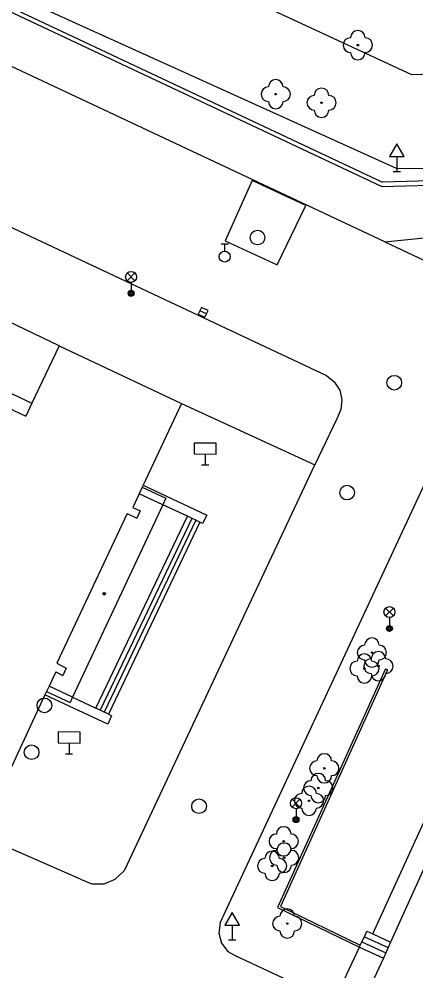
# Model space of a CAD drawing. Extents: x -600309 to -598967, y -1161267 to -1160292.
# Drawn here: x -600064.9 to -600037.8, y -1161232.6 to -1161167.5 of the extents above; entities that cross this region are included whole.
import ezdxf

# ---------------------------------------------------------------- set-up
doc = ezdxf.new("R2010")
doc.units = 0
for name, color, linetype in [('Level 10', 7, 'Continuous'), ('Level 11', 7, 'Continuous'), ('Level 22', 7, 'Continuous'), ('Level 27', 7, 'Continuous'), ('Level 28', 7, 'Continuous'), ('Level 33', 7, 'Continuous'), ('Level 34', 7, 'Continuous'), ('Level 39', 7, 'Continuous'), ('Level 5', 7, 'Continuous'), ('Level 7', 7, 'Continuous')]:
    doc.layers.add(name, color=color, linetype=linetype)

msp = doc.modelspace()

# ---------------------------------------------------------------- linework, layer by layer
at = {"layer": 'Level 10'}
for points in [[(-600039.9, -1161182.75), (-600098.6, -1161155.15)], [(-600091.9699, -1161169.27), (-600043.89, -1161191.9)], [(-600039.9, -1161182.75), (-600001.71, -1161200.74)], [(-600043.89, -1161191.9), (-600043.36, -1161192.32), (-600042.99, -1161192.9), (-600042.84, -1161193.56), (-600042.9099, -1161194.23), (-600043.19, -1161194.85)], [(-600043.19, -1161194.85), (-600044.68, -1161198)], [(-600051.15, -1161229.31), (-600036.51, -1161197.87)], [(-600044.7, -1161198.03), (-600057.71, -1161225.74)], [(-600044.68, -1161198), (-600044.7, -1161198.03)], [(-600060.69, -1161226.32), (-600067.67, -1161223.26)], [(-600060.69, -1161226.32), (-600059.92, -1161226.64), (-600059.08, -1161226.64), (-600058.31, -1161226.32), (-600057.71, -1161225.74)], [(-600051.15, -1161229.31), (-600051.24, -1161230.01), (-600051.05, -1161230.7), (-600050.62, -1161231.25), (-600050.01, -1161231.61)], [(-600043.39, -1161234.71), (-600050.01, -1161231.61)]]:
    msp.add_lwpolyline(points, dxfattribs=at)
at = {"layer": 'Level 11'}
for points in [[(-600097.02, -1161151.84), (-600040.07, -1161178.68)], [(-600071.39, -1161155.85), (-600038.08, -1161171.33)], [(-600040.13, -1161178.98), (-600086.44, -1161157.1599)], [(-600039.12, -1161177.74), (-600071.35, -1161163.13)], [(-600038.08, -1161171.33), (-600026.25, -1161170.93)], [(-600031.85, -1161177.8), (-600039.12, -1161177.74)], [(-600048.96, -1161178.58), (-600050.8, -1161182.69)], [(-600045.3, -1161180.28), (-600048.96, -1161178.58)], [(-600040.13, -1161178.98), (-600031.83, -1161178.76)], [(-600031.84, -1161178.46), (-600040.07, -1161178.68)], [(-600047.26, -1161184.34), (-600045.3, -1161180.28)], [(-600050.8, -1161182.69), (-600047.26, -1161184.34)], [(-600039.9, -1161182.75), (-600036.99, -1161182.4699), (-600034.06, -1161182.38), (-600031.14, -1161182.49), (-600028.23, -1161182.78), (-600025.34, -1161183.28), (-600021.18, -1161184.58), (-600017.19, -1161186.32), (-600013.4, -1161188.48), (-600009.86, -1161191.02), (-600006.62, -1161193.93)], [(-600062.14, -1161189.86), (-600075.44, -1161183.49)], [(-600064, -1161193.78), (-600064.42, -1161194.67)], [(-600053.79, -1161193.81), (-600044.68, -1161198)], [(-600056.4099, -1161199.4), (-600052.06, -1161201.44)], [(-600055.06, -1161200.73), (-600056.68, -1161199.98)], [(-600053.37, -1161201.52), (-600055.06, -1161200.73)], [(-600059.63, -1161214.62), (-600053.37, -1161201.52)], [(-600053.09, -1161201.6599), (-600059.34, -1161214.76)], [(-600052.81, -1161201.79), (-600059.06, -1161214.9)], [(-600052.53, -1161201.93), (-600053.37, -1161201.52)], [(-600052.06, -1161201.44), (-600052.35, -1161202.01)], [(-600052.53, -1161201.93), (-600058.78, -1161215.03)], [(-600039.86, -1161211.95), (-600047.24, -1161228.26)], [(-600039.73, -1161212.02), (-600047.04, -1161228.19)], [(-600039.86, -1161211.95), (-600039.73, -1161212.02)], [(-600061.23, -1161213.87), (-600062.83, -1161213.12)], [(-600058.83, -1161215.7199), (-600063.11, -1161213.71)], [(-600061.23, -1161213.87), (-600059.63, -1161214.62)], [(-600058.78, -1161215.03), (-600059.63, -1161214.62)], [(-600058.56, -1161215.15), (-600058.83, -1161215.7199)], [(-600058.78, -1161215.03), (-600058.56, -1161215.15)], [(-600040.7199, -1161230.05), (-600033.96, -1161215.25)], [(-600034.98, -1161220.63), (-600039.51, -1161230.62)], [(-600047.24, -1161228.26), (-600041.64, -1161230.9699)], [(-600047.04, -1161228.19), (-600041.58, -1161230.83)], [(-600041.4699, -1161230.61), (-600041.3, -1161230.25)], [(-600041.3, -1161230.25), (-600041.13, -1161229.87)], [(-600041.3, -1161230.25), (-600039.67, -1161230.98)], [(-600041.13, -1161229.87), (-600040.7199, -1161230.05)], [(-600040.7199, -1161230.05), (-600039.51, -1161230.62)], [(-600043.39, -1161234.71), (-600041.64, -1161230.9699)], [(-600041.64, -1161230.9699), (-600041.58, -1161230.83)], [(-600041.64, -1161230.9699), (-600039.99, -1161231.71)], [(-600041.58, -1161230.83), (-600041.4699, -1161230.61)], [(-600041.4699, -1161230.61), (-600039.83, -1161231.34)], [(-600039.67, -1161230.98), (-600039.83, -1161231.34)], [(-600039.51, -1161230.62), (-600039.67, -1161230.98)], [(-600039.99, -1161231.71), (-600041.76, -1161235.48)], [(-600039.83, -1161231.34), (-600039.99, -1161231.71)]]:
    msp.add_lwpolyline(points, dxfattribs=at)
at = {"layer": 'Level 22'}
for centre in [(-600041.75, -1161169.32), (-600047.35, -1161172.67), (-600044.23, -1161173.26), (-600040.79, -1161210.83), (-600041.3, -1161211.92), (-600040.34, -1161211.76), (-600044.04, -1161218.74), (-600044.45, -1161220.09), (-600045.08, -1161220.96), (-600046.81, -1161223.73), (-600046.78, -1161224.85), (-600047.6, -1161225.4099), (-600046.57, -1161229.35)]:
    msp.add_circle(centre, 0.05, dxfattribs=at)
for centre, start, end in [((-600041.75, -1161168.82), 0, 180), ((-600042.25, -1161169.32), 90, 270), ((-600041.25, -1161169.32), 270, 90), ((-600041.75, -1161169.82), 180, 0), ((-600047.35, -1161172.17), 0, 180), ((-600047.85, -1161172.67), 90, 270), ((-600046.85, -1161172.67), 270, 90), ((-600044.23, -1161172.76), 0, 180), ((-600047.35, -1161173.17), 180, 0), ((-600044.73, -1161173.26), 90, 270), ((-600043.73, -1161173.26), 270, 90), ((-600044.23, -1161173.76), 180, 0), ((-600040.79, -1161210.33), 0, 180), ((-600041.3, -1161211.42), 0, 180), ((-600041.29, -1161210.83), 90, 270), ((-600040.34, -1161211.26), 0, 180), ((-600040.29, -1161210.83), 270, 90), ((-600041.8, -1161211.92), 90, 270), ((-600040.84, -1161211.76), 90, 270), ((-600040.79, -1161211.33), 180, 0), ((-600040.8, -1161211.92), 270, 90), ((-600039.84, -1161211.76), 270, 90), ((-600041.3, -1161212.42), 180, 0), ((-600040.34, -1161212.26), 180, 0), ((-600044.04, -1161218.24), 0, 180), ((-600044.54, -1161218.74), 90, 270), ((-600043.54, -1161218.74), 270, 90), ((-600044.45, -1161219.59), 0, 180), ((-600044.04, -1161219.24), 180, 0), ((-600045.08, -1161220.46), 0, 180), ((-600044.95, -1161220.09), 90, 270), ((-600043.95, -1161220.09), 270, 90), ((-600045.58, -1161220.96), 90, 270), ((-600044.45, -1161220.59), 180, 0), ((-600044.58, -1161220.96), 270, 90), ((-600045.08, -1161221.46), 180, 0), ((-600047.31, -1161223.73), 90, 270), ((-600046.81, -1161223.23), 0, 180), ((-600046.31, -1161223.73), 270, 90), ((-600046.78, -1161224.35), 0, 180), ((-600047.6, -1161224.9099), 0, 180), ((-600047.28, -1161224.85), 90, 270), ((-600046.81, -1161224.23), 180, 0), ((-600046.28, -1161224.85), 270, 90), ((-600048.1, -1161225.4099), 90, 270), ((-600047.1, -1161225.4099), 270, 90), ((-600046.78, -1161225.35), 180, 0), ((-600047.6, -1161225.9099), 180, 0), ((-600046.57, -1161228.85), 0, 180), ((-600047.07, -1161229.35), 90, 270), ((-600046.07, -1161229.35), 270, 90), ((-600046.57, -1161229.85), 180, 0)]:
    msp.add_arc(centre, 0.5, start, end, dxfattribs=at)
at = {"layer": 'Level 27'}
msp.add_line((-600052.0838, -1161187.6864), (-600052.5362, -1161187.4736), dxfattribs=at)
msp.add_lwpolyline([(-600051.9774, -1161187.4601), (-600052.4299, -1161187.2474), (-600052.6426, -1161187.6999), (-600052.1901, -1161187.9126)], close=True, dxfattribs=at)
for centre in [(-600048.6, -1161182.4699), (-600039.26, -1161192.39), (-600042.48, -1161199.9), (-600063.15, -1161214.44), (-600064.02, -1161217.64), (-600052.59, -1161221.33)]:
    msp.add_circle(centre, 0.5, dxfattribs=at)
at = {"layer": 'Level 28'}
for p, q in [((-600051.09, -1161182.895), (-600050.59, -1161182.895)), ((-600050.84, -1161183.395), (-600050.84, -1161182.895))]:
    msp.add_line(p, q, dxfattribs=at)
msp.add_circle((-600050.84, -1161183.77), 0.375, dxfattribs=at)
at = {"layer": 'Level 33'}
for p, q in [((-600057.495, -1161185.42), (-600056.965, -1161184.89)), ((-600057.495, -1161184.89), (-600056.965, -1161185.42)), ((-600057.23, -1161185.53), (-600057.23, -1161186.28)), ((-600039.855, -1161208.33), (-600039.325, -1161207.8)), ((-600039.855, -1161207.8), (-600039.325, -1161208.33)), ((-600039.59, -1161208.44), (-600039.59, -1161209.19)), ((-600046.2349, -1161221.39), (-600045.7049, -1161220.86)), ((-600046.2349, -1161220.86), (-600045.7049, -1161221.39)), ((-600045.9699, -1161221.5), (-600045.9699, -1161222.25))]:
    msp.add_line(p, q, dxfattribs=at)
for centre, radius in [((-600057.23, -1161185.155), 0.375), ((-600057.23, -1161186.28), 0.2), ((-600057.23, -1161186.28), 0.1445), ((-600057.23, -1161186.28), 0.0876), ((-600039.59, -1161208.065), 0.375), ((-600039.59, -1161209.19), 0.2), ((-600039.59, -1161209.19), 0.1445), ((-600039.59, -1161209.19), 0.0876), ((-600045.9699, -1161221.125), 0.375), ((-600045.9699, -1161222.25), 0.2), ((-600045.9699, -1161222.25), 0.1445), ((-600045.9699, -1161222.25), 0.0876)]:
    msp.add_circle(centre, radius, dxfattribs=at)
at = {"layer": 'Level 34'}
for p, q in [((-600039.09, -1161176.932), (-600039.09, -1161177.95)), ((-600039.34, -1161177.95), (-600038.84, -1161177.95)), ((-600052.1688, -1161197.26), (-600052.17, -1161198.01)), ((-600052.42, -1161198.0096), (-600051.92, -1161198.0104)), ((-600061.4683, -1161217.01), (-600061.4699, -1161217.76)), ((-600061.7199, -1161217.7595), (-600061.2199, -1161217.7605)), ((-600050.33, -1161229.4519), (-600050.33, -1161230.4699)), ((-600050.58, -1161230.4699), (-600050.08, -1161230.4699))]:
    msp.add_line(p, q, dxfattribs=at)
for points in [[(-600039.59, -1161176.932), (-600038.59, -1161176.932), (-600039.09, -1161176.066)], [(-600052.9188, -1161197.2588), (-600051.4188, -1161197.2612), (-600051.4176, -1161196.5112), (-600052.9176, -1161196.5088)], [(-600062.2183, -1161217.0084), (-600060.7183, -1161217.0116), (-600060.7168, -1161216.2616), (-600062.2168, -1161216.2584)], [(-600050.83, -1161229.4519), (-600049.83, -1161229.4519), (-600050.33, -1161228.5859)]]:
    msp.add_lwpolyline(points, close=True, dxfattribs=at)
at = {"layer": 'Level 39'}
for radius in [0.09, 0.0398]:
    msp.add_circle((-600059.06, -1161206.81), radius, dxfattribs=at)
at = {"layer": 'Level 5'}
for points in [[(-600080.53, -1161185.96), (-600064, -1161193.78)], [(-600080.94, -1161186.86), (-600064.42, -1161194.67)], [(-600062.14, -1161189.86), (-600064, -1161193.78)], [(-600062.14, -1161189.86), (-600053.79, -1161193.81)], [(-600053.79, -1161193.81), (-600056.4099, -1161199.4)], [(-600056.4699, -1161199.53), (-600056.68, -1161199.98)], [(-600056.4099, -1161199.4), (-600056.4699, -1161199.53)], [(-600056.4699, -1161199.53), (-600054.85, -1161200.29)], [(-600056.68, -1161199.98), (-600057.11, -1161200.9099)], [(-600054.85, -1161200.29), (-600055.06, -1161200.73)], [(-600055.06, -1161200.73), (-600061.23, -1161213.87)], [(-600057.11, -1161200.9099), (-600056.61, -1161201.14)], [(-600056.61, -1161201.14), (-600056.85, -1161201.64)], [(-600057.51, -1161201.33), (-600062.3, -1161211.56)], [(-600057.51, -1161201.33), (-600056.85, -1161201.64)], [(-600062.3, -1161211.56), (-600061.6599, -1161211.9)], [(-600062.38, -1161212.15), (-600062.83, -1161213.12)], [(-600062.38, -1161212.15), (-600061.89, -1161212.39)], [(-600061.6599, -1161211.9), (-600061.89, -1161212.39)], [(-600063.01, -1161213.49), (-600063.11, -1161213.71)], [(-600062.83, -1161213.12), (-600063.01, -1161213.49)], [(-600063.01, -1161213.49), (-600061.4, -1161214.24)], [(-600063.11, -1161213.71), (-600065.68, -1161219.23)], [(-600061.23, -1161213.87), (-600061.4, -1161214.24)]]:
    msp.add_lwpolyline(points, dxfattribs=at)
at = {"layer": 'Level 7'}
msp.add_lwpolyline([(-600052.35, -1161202.01), (-600052.53, -1161201.93)], dxfattribs=at)

doc.saveas('drawing.dxf')
